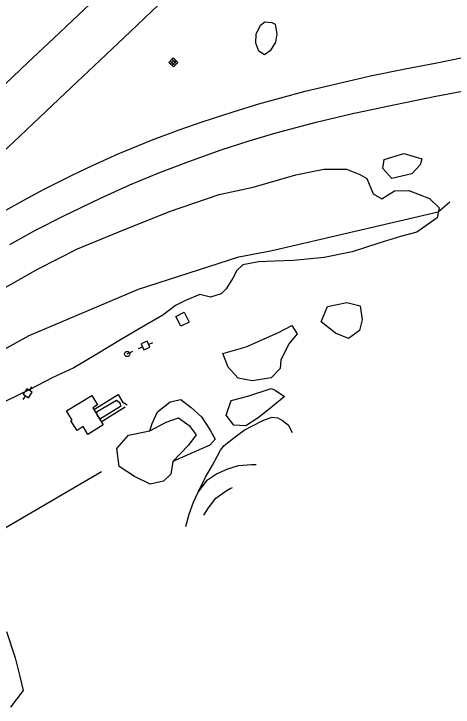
# Model space of a CAD drawing. Extents: x 2161152 to 2175754, y 602179 to 617749.
# Drawn here: x 2172782 to 2173122, y 613710 to 614246 of the extents above; entities that cross this region are included whole.
import ezdxf

# ---------------------------------------------------------------- set-up
doc = ezdxf.new("R2010")
doc.units = 0
for name, color, linetype in [('RD_EX_Bldg', 7, 'Continuous'), ('RD_EX_BldgApp', 7, 'Continuous'), ('RD_EX_DR_Inlet', 7, 'Continuous'), ('RD_EX_Driveway_Dirt', 7, 'Continuous'), ('RD_EX_Fence_ChLk', 7, 'Continuous'), ('RD_EX_Fence_Gate', 7, 'Continuous'), ('RD_EX_Road', 7, 'Continuous'), ('RD_EX_Road_Unpaved', 7, 'Continuous'), ('RD_EX_UT', 7, 'Continuous'), ('RD_EX_VEG', 7, 'Continuous')]:
    doc.layers.add(name, color=color, linetype=linetype)

msp = doc.modelspace()

# ---------------------------------------------------------------- linework, layer by layer
at = {"layer": 'RD_EX_Bldg'}
for points in [[(2172910.92, 614004.71), (2172907.16, 614012.35), (2172913.53, 614015.48), (2172917.29, 614007.85), (2172910.92, 614004.71)], [(2172830.76, 613924.2), (2172825.94, 613931.47), (2172826.87, 613931.98), (2172822.38, 613939.43), (2172842.01, 613951.17), (2172846.37, 613943.98), (2172842.97, 613941.6), (2172850.85, 613928.5), (2172839.07, 613920.98), (2172835.29, 613927.17), (2172830.76, 613924.2)]]:
    msp.add_lwpolyline(points, dxfattribs=at)
at = {"layer": 'RD_EX_BldgApp'}
msp.add_lwpolyline([(2172846.28, 613938.84), (2172861.06, 613947.56), (2172862.31, 613946.89), (2172863.32, 613945.9), (2172864.03, 613944.66), (2172864.37, 613943.28), (2172864.4, 613942.76), (2172848.89, 613933.2), (2172847.74, 613933.85), (2172846.83, 613934.81), (2172846.24, 613936), (2172846.03, 613937.3), (2172846.21, 613938.61), (2172846.28, 613938.84)], dxfattribs=at)
at = {"layer": 'RD_EX_DR_Inlet'}
for p, q in [((2172902.81, 614209.89), (2172906.38, 614206.38)), ((2172902.83, 614207.48), (2172906.33, 614211.05)), ((2172904, 614211.1), (2172907.57, 614207.6)), ((2172904.04, 614206.29), (2172907.55, 614209.86))]:
    msp.add_line(p, q, dxfattribs=at)
msp.add_lwpolyline([(2172905.18, 614205.17), (2172901.62, 614208.67), (2172905.12, 614212.24), (2172908.69, 614208.74)], close=True, dxfattribs=at)
at = {"layer": 'RD_EX_Driveway_Dirt'}
msp.add_lwpolyline([(2172924.46, 613876.51), (2172930.13, 613888.11), (2172935.44, 613897.27), (2172939.39, 613904.47), (2172941.57, 613908.92), (2172944.41, 613912.44), (2172952.97, 613919.17), (2172959.92, 613924.47), (2172965.98, 613927.47), (2172974.84, 613932.01), (2172981.61, 613934.41), (2172985.89, 613934.01), (2172989.55, 613931.7), (2172993.92, 613928.4), (2172997.12, 613922.67)], dxfattribs=at)
at = {"layer": 'RD_EX_Fence_ChLk'}
msp.add_line((2172867.82, 613942.18), (2172850.17, 613930.94), dxfattribs=at)
for points in [[(2172849.56, 613892.25), (2172726.3, 613820.12), (2172700.67, 613891.74), (2172702.95, 613909.79), (2172721.51, 613939.42), (2172751.74, 613974.63), (2172793.62, 613997.53), (2172878.3, 614033.31), (2172955.81, 614058.36), (2172981.68, 614063.33), (2173110.09, 614093.24)], [(2172844.27, 613940.66), (2172862.51, 613951.95), (2172865.97, 613945.83)]]:
    msp.add_lwpolyline(points, dxfattribs=at)
at = {"layer": 'RD_EX_Fence_Gate'}
for p, q in [((2173110.09, 614093.24), (2173119.13, 614100.82)), ((2172869.4, 613943.59), (2172865.97, 613945.83))]:
    msp.add_line(p, q, dxfattribs=at)
at = {"layer": 'RD_EX_Road'}
for points in [[(2172849.92, 614262.88), (2172826.81, 614240.91), (2172812.67, 614227.35), (2172792.54, 614208.52), (2172769.05, 614186.38)], [(2172893.58, 614253.27), (2172871.95, 614232.6), (2172848.17, 614210.11), (2172826.29, 614189.59), (2172801.56, 614166.12), (2172786.28, 614151.66), (2172765.1, 614131.75)], [(2172778.63, 614067.93), (2172798.56, 614079.03), (2172819.87, 614089.91), (2172848.23, 614103.57), (2172871.51, 614114.02), (2172893.92, 614123.22), (2172917.23, 614132.02), (2172942.27, 614141.04), (2172963.77, 614148.08), (2172983.8, 614154.09), (2173015.74, 614162.53), (2173042.83, 614168.88), (2173075.86, 614175.92), (2173108.28, 614182.51), (2173142.41, 614188.94), (2173173.36, 614195.15), (2173219.78, 614204.14), (2173257.92, 614211.88), (2173290.65, 614218.91), (2173320.27, 614226.07), (2173351.02, 614234.18), (2173377.03, 614242.25), (2173406.21, 614251.44)], [(2172770.77, 614091.77), (2172789.55, 614102.29), (2172805.33, 614110.81), (2172826.88, 614121.4), (2172842.52, 614129.13), (2172862.46, 614138.04), (2172888.23, 614148.56), (2172909.66, 614156.46), (2172927.58, 614162.89), (2172951.38, 614170.61), (2172971.2, 614176.81), (2172988.22, 614181.34), (2173007.03, 614186.44), (2173031.33, 614192.17), (2173057.6, 614198.4), (2173084.52, 614203.69), (2173107.6, 614208.25), (2173139.08, 614214.59)]]:
    msp.add_lwpolyline(points, dxfattribs=at)
at = {"layer": 'RD_EX_Road_Unpaved'}
for points in [[(2172914.9, 613849.83), (2172917.43, 613859.31), (2172920.82, 613868.57), (2172924.46, 613876.51), (2172931.49, 613886.04), (2172938.57, 613890.68), (2172947.35, 613894.5), (2172955.51, 613896.94), (2172965.63, 613897.89), (2172969.26, 613897.77)], [(2172928.79, 613858.73), (2172932.25, 613864.42), (2172937.92, 613871.73), (2172946.08, 613877.54), (2172949.08, 613879.14), (2172951.01, 613880.1)]]:
    msp.add_lwpolyline(points, dxfattribs=at)
at = {"layer": 'RD_EX_UT'}
for p, q in [((2172878.16, 613987.48), (2172881.36, 613988.81)), ((2172884.95, 613993.08), (2172880.34, 613991.16)), ((2172880.34, 613991.16), (2172882.26, 613986.55)), ((2172882.26, 613986.55), (2172886.88, 613988.47)), ((2172886.88, 613988.47), (2172884.95, 613993.08)), ((2172885.87, 613990.69), (2172889.23, 613992.09)), ((2172869.45, 613983.25), (2172873.94, 613985.44)), ((2172791.69, 613956.42), (2172788.87, 613952.29)), ((2172795.82, 613953.61), (2172791.69, 613956.42)), ((2172793.76, 613954.92), (2172795.81, 613957.93)), ((2172788.87, 613952.29), (2172793, 613949.47)), ((2172789.06, 613948.01), (2172791.01, 613950.88)), ((2172793, 613949.47), (2172795.82, 613953.61))]:
    msp.add_line(p, q, dxfattribs=at)
msp.add_circle((2172869.45, 613983.25), 2, dxfattribs=at)
at = {"layer": 'RD_EX_VEG'}
for points in [[(2172985.31, 614230.66), (2172984.08, 614224.28), (2172980.01, 614217.74), (2172975.6, 614214.64), (2172971.42, 614217.49), (2172969.01, 614223.6), (2172969.19, 614230.53), (2172972.68, 614237.54), (2172975.96, 614240.2), (2172981.43, 614239.64), (2172984.05, 614238.41), (2172985.31, 614230.66)], [(2173096.2, 614129.39), (2173089.75, 614122.64), (2173074.13, 614118.94), (2173067.14, 614126.7), (2173068.31, 614133.55), (2173083.44, 614138.32), (2173097.36, 614134.13), (2173096.2, 614129.39)], [(2172769.78, 614031.92), (2172800.5, 614049.14), (2172830.92, 614064.52), (2172862.89, 614077.75), (2172902.32, 614093.51), (2172940.61, 614106.63), (2172966.87, 614112.27), (2172999.8, 614121.77), (2173021.54, 614126.17), (2173039.24, 614126.14), (2173049.46, 614122.02), (2173054.96, 614119.02), (2173059.77, 614107.07), (2173066.56, 614103.27), (2173076.16, 614109.44), (2173087.24, 614109.78), (2173103.21, 614103.46), (2173110.74, 614096.22), (2173109.23, 614088.57)], [(2173109.23, 614088.57), (2173093.62, 614077.36), (2173080.92, 614074.14), (2173064.22, 614068.88), (2173043.55, 614062.37), (2173021.72, 614057.85), (2172998.22, 614055.6), (2172983.45, 614055.06), (2172971.05, 614054.47), (2172959.01, 614052.16), (2172954.33, 614047.89), (2172951.2, 614042.01), (2172946.05, 614033.65), (2172942.16, 614029.89), (2172933.81, 614027.26), (2172925.53, 614029.37), (2172914.63, 614024.54), (2172906.92, 614020.71), (2172897.03, 614013.22), (2172878.78, 614002.83), (2172865.59, 613995), (2172845.86, 613983.18), (2172828.13, 613972.52), (2172811.5, 613964.74), (2172794.18, 613955.78), (2172775.67, 613946.71)], [(2173040.74, 613995.28), (2173030.51, 613999.41), (2173019.57, 614008.03), (2173024.52, 614020.09), (2173039.35, 614023.01), (2173049.59, 614020.47), (2173051.26, 614009.62), (2173049.28, 614001.47), (2173040.74, 613995.28)], [(2172987.84, 613972.14), (2172980.85, 613964.86), (2172966.03, 613962.47), (2172955.24, 613964.49), (2172947.46, 613973.07), (2172943.41, 613983.7), (2172961.44, 613988.68), (2172986.44, 613999.88), (2172996.82, 614005.25), (2173000.93, 613998.85), (2172994.74, 613991.3), (2172988.2, 613978.74), (2172987.84, 613972.14)], [(2172991.17, 613950.44), (2172980.47, 613941.64), (2172970.84, 613933.88), (2172961.23, 613927.7), (2172951.99, 613928.12), (2172946.05, 613935.87), (2172949.93, 613947.42), (2172962.92, 613950.64), (2172980.97, 613956.68), (2172983.85, 613955.31), (2172991.17, 613950.44)], [(2172886.94, 613923.92), (2172888.88, 613929.44), (2172893, 613938.61), (2172902.63, 613946.38), (2172910.84, 613948.09), (2172918.92, 613941.88), (2172926.99, 613934.62), (2172933.69, 613924.48), (2172937.53, 613917.28), (2172933.49, 613912.86), (2172920.46, 613907), (2172904.8, 613900.1)], [(2172904.8, 613900.1), (2172903.31, 613890.35), (2172897.67, 613884.9), (2172887.33, 613882.69), (2172875, 613888.44), (2172863.24, 613896.3), (2172861.35, 613910.08), (2172870.51, 613920.49), (2172886.94, 613923.92), (2172899.73, 613930.58), (2172909.03, 613933.86), (2172917.38, 613927.91), (2172922.8, 613920.69), (2172916.86, 613912.87), (2172904.8, 613900.1)], [(2172775.98, 613768.56), (2172782.67, 613748.44), (2172786.28, 613733.94), (2172788.88, 613723.16), (2172779.26, 613710.19)]]:
    msp.add_lwpolyline(points, dxfattribs=at)

doc.saveas('drawing.dxf')
